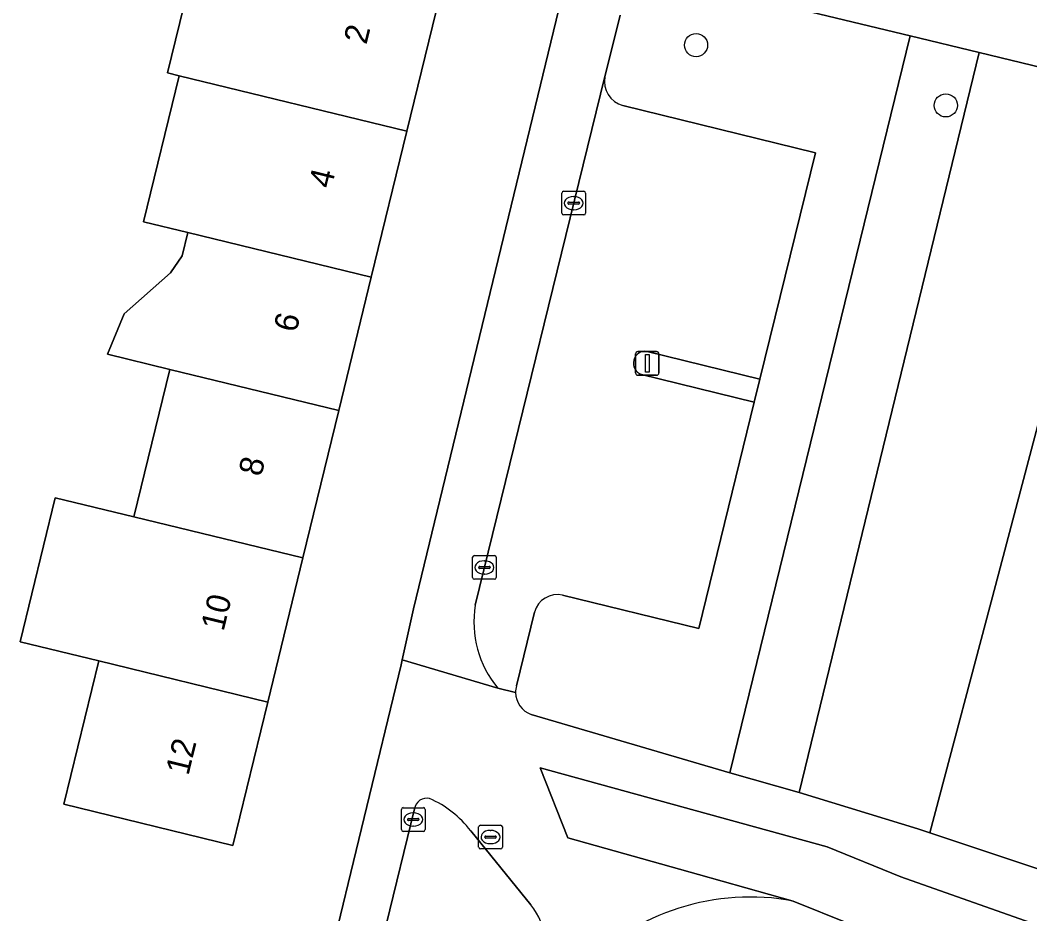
# Model space of a CAD drawing. Extents: x 162803 to 163818, y 381639 to 382475.
# Drawn here: x 163228.66 to 163271.29, y 382135.2 to 382172.97 of the extents above; entities that cross this region are included whole.
import ezdxf

# ---------------------------------------------------------------- set-up
doc = ezdxf.new("R2010")
doc.units = 0
for name, color, linetype in [('IMGEO_Boom', 7, 'Continuous'), ('IMGEO_Brandkraan', 7, 'Continuous'), ('IMGEO_Erf', 7, 'Continuous'), ('IMGEO_Groenvoorziening', 7, 'Continuous'), ('IMGEO_Kolk', 7, 'Continuous'), ('IMGEO_Lichtmast', 7, 'Continuous'), ('IMGEO_Pand', 7, 'Continuous'), ('IMGEO_Pand_nummerreeks', 7, 'Continuous'), ('IMGEO_Parkeervlak_open', 7, 'Continuous'), ('IMGEO_Rijbaan_lokaal_open', 7, 'Continuous'), ('IMGEO_Rioolput', 7, 'Continuous'), ('IMGEO_Verkeerseiland_open', 7, 'Continuous'), ('IMGEO_Voetpad_open', 7, 'Continuous')]:
    doc.layers.add(name, color=color, linetype=linetype)

msp = doc.modelspace()

# ---------------------------------------------------------------- linework, layer by layer
at = {"layer": 'IMGEO_Boom'}
for centre in [(163257.199, 382171.912), (163267.746, 382169.366)]:
    msp.add_circle(centre, 0.489, dxfattribs=at)
at = {"layer": 'IMGEO_Brandkraan'}
for p, q in [((163244.759, 382138.764), (163244.759, 382139.616)), ((163244.834, 382139.69), (163245.686, 382139.69)), ((163245.247, 382139.47), (163245.272, 382139.47)), ((163245.76, 382139.616), (163245.76, 382138.764)), ((163245.018, 382139.184), (163245.018, 382139.196)), ((163245.456, 382139.147), (163245.058, 382139.147)), ((163245.061, 382139.233), (163245.459, 382139.233)), ((163245.502, 382139.196), (163245.502, 382139.184)), ((163245.686, 382138.69), (163244.834, 382138.69)), ((163245.27, 382138.91), (163245.245, 382138.91))]:
    msp.add_line(p, q, dxfattribs=at)
for points in [[(163244.759, 382138.764), (163244.759, 382139.616)], [(163244.834, 382139.69), (163245.686, 382139.69)], [(163245.76, 382139.616), (163245.76, 382138.764)], [(163245.686, 382138.69), (163244.834, 382138.69)]]:
    msp.add_lwpolyline(points, dxfattribs=at)
for centre, radius, start, end in [((163244.836, 382139.614), 0.0765, 91.552, 178.448), ((163244.836, 382139.614), 0.0765, 91.552, 178.448), ((163245.684, 382139.614), 0.0765, 1.552, 88.448), ((163245.684, 382139.614), 0.0765, 1.552, 88.448), ((163245.058, 382139.193), 0.0403, 85.8775, 175.7526), ((163245.055, 382139.183), 0.0366, 178.938, 274.7102), ((163245.459, 382139.19), 0.043, 264.8664, 352.4533), ((163245.463, 382139.195), 0.0386, 1.7309, 96.639), ((163244.836, 382138.766), 0.0765, 181.552, 268.448), ((163244.836, 382138.766), 0.0765, 181.552, 268.448), ((163245.684, 382138.766), 0.0765, 271.552, 358.448), ((163245.684, 382138.766), 0.0765, 271.552, 358.448)]:
    msp.add_arc(centre, radius, start, end, dxfattribs=at)
for centre, major_axis, ratio, start_param, end_param in [((163245.246, 382139.19), (-0.387, 0.002), 0.722429, 4.712389, 7.853982), ((163245.271, 382139.19), (-0.39, 0.002), 0.717154, 1.570796, 4.712389)]:
    msp.add_ellipse(centre, major_axis=major_axis, ratio=ratio, start_param=start_param, end_param=end_param, dxfattribs=at)
at = {"layer": 'IMGEO_Erf'}
for points in [[(163246.536, 382174.624), (163244.992, 382168.279), (163243.488, 382162.104), (163242.117, 382156.469), (163240.601, 382150.24), (163239.12, 382144.155), (163237.645, 382138.097), (163230.508, 382139.834), (163231.983, 382145.892), (163228.661, 382146.701), (163230.141, 382152.786), (163233.464, 382151.977), (163234.98, 382158.206), (163232.345, 382158.847), (163233.046, 382160.554), (163235.009, 382162.293), (163235.494, 382163.009), (163235.733, 382163.99), (163233.872, 382164.443), (163235.375, 382170.618), (163234.884, 382170.738), (163236.429, 382177.084)], [(163241.617, 382132.829), (163244.749, 382145.727), (163244.795, 382145.935), (163245.275, 382148.098), (163251.41, 382173.436)]]:
    msp.add_lwpolyline(points, dxfattribs=at)
at = {"layer": 'IMGEO_Groenvoorziening'}
for points in [[(163266.24, 382172.299), (163256.094, 382174.749)], [(163253.994, 382173.174), (163253.909, 382172.83), (163253.354, 382170.579)], [(163250.237, 382143.629), (163258.622, 382141.165), (163266.24, 382172.299)], [(163254.114, 382169.366), (163262.243, 382167.365), (163259.898, 382157.799), (163259.659, 382156.828), (163257.313, 382147.261), (163251.566, 382148.671)], [(163250.379, 382147.956), (163249.614, 382144.834)], [(163245.309, 382139.637), (163244.11, 382134.746), (163244.712, 382134.536), (163250.515, 382132.508)], [(163250.229, 382135.581), (163247.685, 382138.716)]]:
    msp.add_lwpolyline(points, dxfattribs=at)
for points in [[(163269.156, 382171.595), (163266.24, 382172.299), (163258.622, 382141.165), (163261.56, 382140.329)], [(163269.85, 382149.073), (163273.934, 382164.595), (163275.374, 382170.094), (163269.156, 382171.595), (163261.56, 382140.329), (163266.563, 382138.799), (163267.072, 382138.629)], [(163278.624, 382163.36), (163280.096, 382168.954), (163275.374, 382170.094), (163273.934, 382164.595), (163269.85, 382149.073), (163267.072, 382138.629), (163271.709, 382137.084), (163274.539, 382147.838)], [(163265.845, 382136.765), (163262.733, 382138.041), (163250.622, 382141.369), (163251.788, 382138.414), (163257.303, 382136.866), (163261.304, 382135.746), (163263.682, 382134.785), (163275.884, 382130.001), (163277.044, 382132.812)]]:
    msp.add_lwpolyline(points, close=True, dxfattribs=at)
for centre, radius, start, end in [((163254.358, 382170.364), 1.027, 167.8865, 256.2516), ((163251.351, 382147.684), 1.01, 77.7293, 164.3968), ((163250.574, 382144.568), 0.996, 164.5289, 180.7663), ((163250.573, 382144.566), 0.996, 180.6293, 250.2468), ((163245.827, 382139.57), 0.522, 76.3286, 172.6049), ((163244.144, 382135.989), 4.469, 37.6053, 66.1707), ((163248.011, 382133.825), 2.829, 332.2572, 38.377)]:
    msp.add_arc(centre, radius, start, end, dxfattribs=at)
at = {"layer": 'IMGEO_Kolk'}
for p, q in [((163251.533, 382164.809), (163251.533, 382165.661)), ((163251.608, 382165.735), (163252.46, 382165.735)), ((163252.021, 382165.515), (163252.046, 382165.515)), ((163252.534, 382165.661), (163252.534, 382164.809)), ((163251.792, 382165.229), (163251.792, 382165.241)), ((163252.23, 382165.192), (163251.832, 382165.192)), ((163251.835, 382165.278), (163252.233, 382165.278)), ((163252.276, 382165.241), (163252.276, 382165.229)), ((163252.46, 382164.735), (163251.608, 382164.735)), ((163252.044, 382164.955), (163252.019, 382164.955)), ((163247.763, 382149.416), (163247.763, 382150.268)), ((163247.838, 382150.342), (163248.69, 382150.342)), ((163248.251, 382150.122), (163248.276, 382150.122)), ((163248.764, 382150.268), (163248.764, 382149.416)), ((163248.022, 382149.836), (163248.022, 382149.848)), ((163248.46, 382149.799), (163248.062, 382149.799)), ((163248.065, 382149.885), (163248.463, 382149.885)), ((163248.506, 382149.848), (163248.506, 382149.836)), ((163248.69, 382149.342), (163247.838, 382149.342)), ((163248.274, 382149.562), (163248.249, 382149.562))]:
    msp.add_line(p, q, dxfattribs=at)
for points in [[(163251.533, 382164.809), (163251.533, 382165.661)], [(163251.608, 382165.735), (163252.46, 382165.735)], [(163252.534, 382165.661), (163252.534, 382164.809)], [(163252.46, 382164.735), (163251.608, 382164.735)], [(163247.763, 382149.416), (163247.763, 382150.268)], [(163247.838, 382150.342), (163248.69, 382150.342)], [(163248.764, 382150.268), (163248.764, 382149.416)], [(163248.69, 382149.342), (163247.838, 382149.342)]]:
    msp.add_lwpolyline(points, dxfattribs=at)
for centre, radius, start, end in [((163251.61, 382165.659), 0.0765, 91.552, 178.448), ((163251.61, 382165.659), 0.0765, 91.552, 178.448), ((163252.458, 382165.659), 0.0765, 1.552, 88.448), ((163252.458, 382165.659), 0.0765, 1.552, 88.448), ((163251.832, 382165.238), 0.0403, 85.8775, 175.7526), ((163251.829, 382165.228), 0.0366, 178.938, 274.7102), ((163252.233, 382165.235), 0.043, 264.8664, 352.4533), ((163252.237, 382165.24), 0.0386, 1.7309, 96.639), ((163251.61, 382164.811), 0.0765, 181.552, 268.448), ((163251.61, 382164.811), 0.0765, 181.552, 268.448), ((163252.458, 382164.811), 0.0765, 271.552, 358.448), ((163252.458, 382164.811), 0.0765, 271.552, 358.448), ((163247.84, 382150.266), 0.0765, 91.552, 178.448), ((163247.84, 382150.266), 0.0765, 91.552, 178.448), ((163248.688, 382150.266), 0.0765, 1.552, 88.448), ((163248.688, 382150.266), 0.0765, 1.552, 88.448), ((163248.062, 382149.845), 0.0403, 85.8775, 175.7526), ((163248.059, 382149.835), 0.0366, 178.938, 274.7102), ((163248.463, 382149.842), 0.043, 264.8664, 352.4533), ((163248.467, 382149.847), 0.0386, 1.7309, 96.639), ((163247.84, 382149.418), 0.0765, 181.552, 268.448), ((163247.84, 382149.418), 0.0765, 181.552, 268.448), ((163248.688, 382149.418), 0.0765, 271.552, 358.448), ((163248.688, 382149.418), 0.0765, 271.552, 358.448)]:
    msp.add_arc(centre, radius, start, end, dxfattribs=at)
for centre, major_axis, ratio, start_param, end_param in [((163252.02, 382165.235), (-0.387, 0.002), 0.722429, 4.712389, 7.853982), ((163252.045, 382165.235), (-0.39, 0.002), 0.717154, 1.570796, 4.712389), ((163248.25, 382149.842), (-0.387, 0.002), 0.722429, 4.712389, 7.853982), ((163248.275, 382149.842), (-0.39, 0.002), 0.717154, 1.570796, 4.712389)]:
    msp.add_ellipse(centre, major_axis=major_axis, ratio=ratio, start_param=start_param, end_param=end_param, dxfattribs=at)
at = {"layer": 'IMGEO_Lichtmast'}
for p, q in [((163254.643, 382158.062), (163254.643, 382158.862)), ((163254.643, 382158.862), (163254.643, 382158.062)), ((163254.743, 382158.962), (163255.533, 382158.962)), ((163255.533, 382158.962), (163254.743, 382158.962)), ((163255.633, 382158.862), (163255.633, 382158.062)), ((163255.633, 382158.062), (163255.633, 382158.862)), ((163255.533, 382157.962), (163254.743, 382157.962)), ((163254.743, 382157.962), (163255.533, 382157.962))]:
    msp.add_line(p, q, dxfattribs=at)
msp.add_lwpolyline([(163255.063, 382158.837), (163255.213, 382158.837), (163255.213, 382158.087), (163255.063, 382158.087), (163255.063, 382158.837)], dxfattribs=at)
for centre, start, end in [((163254.743, 382158.862), 90, 180), ((163254.743, 382158.862), 90, 180), ((163255.533, 382158.862), 0, 90), ((163255.533, 382158.862), 360, 90), ((163254.743, 382158.062), 180, 270), ((163254.743, 382158.062), 180, 270), ((163255.533, 382158.062), 270, 0), ((163255.533, 382158.062), 270, 0)]:
    msp.add_arc(centre, 0.1, start, end, dxfattribs=at)
at = {"layer": 'IMGEO_Pand'}
for points in [[(163244.992, 382168.279), (163246.536, 382174.624), (163239.399, 382176.361), (163236.429, 382177.084), (163234.884, 382170.738), (163235.375, 382170.618)], [(163244.992, 382168.279), (163235.375, 382170.618), (163233.872, 382164.443), (163235.733, 382163.99), (163243.488, 382162.104)], [(163243.488, 382162.104), (163235.733, 382163.99), (163235.494, 382163.009), (163235.009, 382162.293), (163233.046, 382160.554), (163232.345, 382158.847), (163234.98, 382158.206), (163242.117, 382156.469)], [(163240.601, 382150.24), (163242.117, 382156.469), (163234.98, 382158.206), (163233.464, 382151.977)], [(163240.601, 382150.24), (163233.464, 382151.977), (163230.141, 382152.786), (163228.661, 382146.701), (163231.983, 382145.892), (163239.12, 382144.155)], [(163239.12, 382144.155), (163231.983, 382145.892), (163230.508, 382139.834), (163237.645, 382138.097)]]:
    msp.add_lwpolyline(points, close=True, dxfattribs=at)
at = {"layer": 'IMGEO_Parkeervlak_open'}
for points in [[(163253.354, 382170.579), (163247.877, 382148.25)], [(163255.139, 382158.967), (163259.898, 382157.799), (163262.243, 382167.365), (163254.114, 382169.366)], [(163259.659, 382156.828), (163254.9, 382157.996)], [(163251.566, 382148.671), (163257.313, 382147.261), (163259.659, 382156.828)], [(163249.614, 382144.834), (163250.379, 382147.956)], [(163248.834, 382144.735), (163249.578, 382144.555)]]:
    msp.add_lwpolyline(points, dxfattribs=at)
for centre, radius, start, end in [((163254.358, 382170.364), 1.027, 167.8865, 256.2516), ((163255.052, 382158.474), 0.501, 79.9607, 252.3837), ((163251.351, 382147.684), 1.01, 77.7293, 164.3968), ((163252.186, 382147.535), 4.368, 170.5832, 219.8774), ((163250.574, 382144.568), 0.996, 164.5289, 180.7663)]:
    msp.add_arc(centre, radius, start, end, dxfattribs=at)
at = {"layer": 'IMGEO_Rijbaan_lokaal_open'}
msp.add_lwpolyline([(163261.477, 382130.544), (163261.931, 382130.364), (163263.682, 382134.785), (163261.304, 382135.746)], dxfattribs=at)
msp.add_arc((163259.485, 382125.988), 9.926, 79.4411, 135.857, dxfattribs=at)
at = {"layer": 'IMGEO_Rioolput'}
for p, q in [((163248.02, 382138.023), (163248.02, 382138.875)), ((163248.095, 382138.949), (163248.947, 382138.949)), ((163248.508, 382138.729), (163248.533, 382138.729)), ((163249.021, 382138.875), (163249.021, 382138.023)), ((163248.279, 382138.443), (163248.279, 382138.455)), ((163248.717, 382138.406), (163248.319, 382138.406)), ((163248.322, 382138.492), (163248.72, 382138.492)), ((163248.531, 382138.169), (163248.506, 382138.169)), ((163248.763, 382138.455), (163248.763, 382138.443)), ((163248.947, 382137.949), (163248.095, 382137.949))]:
    msp.add_line(p, q, dxfattribs=at)
for points in [[(163248.02, 382138.023), (163248.02, 382138.875)], [(163248.095, 382138.949), (163248.947, 382138.949)], [(163249.021, 382138.875), (163249.021, 382138.023)], [(163248.947, 382137.949), (163248.095, 382137.949)]]:
    msp.add_lwpolyline(points, dxfattribs=at)
for centre, radius, start, end in [((163248.097, 382138.873), 0.0765, 91.552, 178.448), ((163248.097, 382138.873), 0.0765, 91.552, 178.448), ((163248.945, 382138.873), 0.0765, 1.552, 88.448), ((163248.945, 382138.873), 0.0765, 1.552, 88.448), ((163248.319, 382138.452), 0.0403, 85.8775, 175.7526), ((163248.316, 382138.442), 0.0366, 178.938, 274.7102), ((163248.72, 382138.449), 0.043, 264.8664, 352.4533), ((163248.724, 382138.454), 0.0386, 1.7309, 96.639), ((163248.097, 382138.025), 0.0765, 181.552, 268.448), ((163248.097, 382138.025), 0.0765, 181.552, 268.448), ((163248.945, 382138.025), 0.0765, 271.552, 358.448), ((163248.945, 382138.025), 0.0765, 271.552, 358.448)]:
    msp.add_arc(centre, radius, start, end, dxfattribs=at)
for centre, major_axis, ratio, start_param, end_param in [((163248.507, 382138.449), (-0.387, 0.002), 0.722429, 4.712389, 7.853982), ((163248.532, 382138.449), (-0.39, 0.002), 0.717154, 1.570796, 4.712389)]:
    msp.add_ellipse(centre, major_axis=major_axis, ratio=ratio, start_param=start_param, end_param=end_param, dxfattribs=at)
at = {"layer": 'IMGEO_Verkeerseiland_open'}
for points in [[(163259.898, 382157.799), (163255.139, 382158.967)], [(163254.9, 382157.996), (163259.659, 382156.828), (163259.898, 382157.799)]]:
    msp.add_lwpolyline(points, dxfattribs=at)
msp.add_arc((163255.052, 382158.474), 0.501, 79.9607, 252.3837, dxfattribs=at)
at = {"layer": 'IMGEO_Voetpad_open'}
for points in [[(163251.556, 382175.845), (163256.094, 382174.749), (163266.24, 382172.299), (163269.156, 382171.595), (163275.374, 382170.094), (163280.096, 382168.954), (163295.227, 382165.323), (163333.95, 382155.997), (163337.772, 382155.076), (163338.36, 382157.513), (163314.355, 382163.32), (163310.813, 382164.181), (163296.089, 382167.75)], [(163251.645, 382174.406), (163251.41, 382173.436), (163245.275, 382148.098), (163244.795, 382145.935), (163248.834, 382144.735)], [(163253.354, 382170.579), (163253.909, 382172.83), (163253.994, 382173.174)], [(163247.877, 382148.25), (163253.354, 382170.579)], [(163249.578, 382144.555), (163248.834, 382144.735), (163244.795, 382145.935), (163244.749, 382145.727), (163241.617, 382132.829), (163243.91, 382132.016), (163244.712, 382134.536), (163244.11, 382134.746), (163245.309, 382139.637)], [(163320.087, 382115.873), (163334.894, 382109.877), (163333.609, 382106.878), (163335.371, 382106.135), (163336.67, 382109.257), (163344.697, 382106.036), (163345.456, 382107.927), (163330.2, 382114.053), (163329.923, 382114.165), (163317.778, 382119.042), (163317.39, 382119.198), (163286.387, 382131.648), (163271.709, 382137.084), (163267.072, 382138.629), (163266.563, 382138.799), (163261.56, 382140.329), (163258.622, 382141.165), (163250.237, 382143.629)], [(163261.304, 382135.746), (163257.303, 382136.866), (163251.788, 382138.414), (163250.622, 382141.369), (163262.733, 382138.041), (163265.845, 382136.765), (163277.044, 382132.812), (163275.884, 382130.001), (163279.33, 382128.645), (163280.474, 382131.63), (163287.66, 382128.992), (163296.145, 382125.518), (163295.011, 382122.65), (163296.895, 382121.91), (163298.022, 382124.8), (163318.309, 382116.644), (163317.167, 382113.689), (163317.676, 382113.48), (163318.948, 382112.982), (163320.087, 382115.873)], [(163247.685, 382138.716), (163250.229, 382135.581)]]:
    msp.add_lwpolyline(points, dxfattribs=at)
for centre, radius, start, end in [((163252.186, 382147.535), 4.368, 170.5832, 219.8774), ((163250.573, 382144.566), 0.996, 180.6293, 250.2468), ((163245.827, 382139.57), 0.522, 76.3286, 172.6049), ((163244.144, 382135.989), 4.469, 37.6053, 66.1707), ((163248.011, 382133.825), 2.829, 332.2572, 38.377), ((163259.485, 382125.988), 9.926, 79.4411, 135.857)]:
    msp.add_arc(centre, radius, start, end, dxfattribs=at)

# ---------------------------------------------------------------- texts
at = {"layer": 'IMGEO_Pand_nummerreeks'}
for s, rotation, p in [('2', 76.3197, (163243.28, 382171.906)), ('4', 76.3197, (163241.8, 382165.82)), ('6', 76.3197, (163240.318, 382159.732)), ('8', 76.3197, (163238.837, 382153.648)), ('10', 76.318, (163237.247, 382147.113)), ('12', 76.3197, (163235.762, 382141.019))]:
    msp.add_text(s, height=1, rotation=rotation, dxfattribs=at).set_placement(p)

doc.saveas('drawing.dxf')
